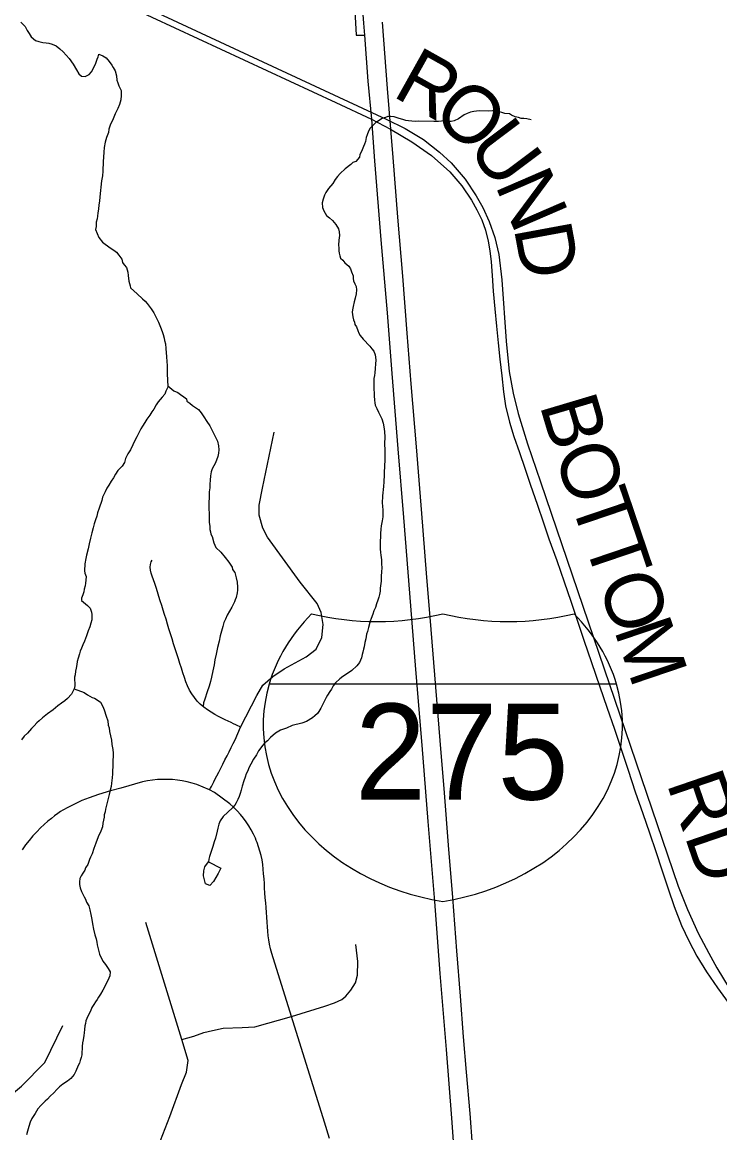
# Model space of a CAD drawing. Extents: x 0 to 34, y 0 to 22.
# Drawn here: x 6.817 to 7.162, y 18.053 to 18.601 of the extents above; entities that cross this region are included whole.
import ezdxf

# ---------------------------------------------------------------- set-up
doc = ezdxf.new("R2010")
doc.units = 0
for name, color, linetype in [('GM_X_County_Road', 7, 'Continuous'), ('GM_X_County_Road_Text', 7, 'Continuous'), ('GM_X_Interchange_Ramps', 7, 'Continuous'), ('GM_X_Interstate_Location', 7, 'Continuous'), ('GM_X_Interstate_Route', 7, 'Continuous'), ('GM_X_Interstate_Shield', 7, 'Continuous'), ('GM_X_Minor_Lake', 7, 'Continuous'), ('GM_X_Minor_River', 7, 'Continuous'), ('GM_X_Rail_Line', 7, 'Continuous'), ('GM_X_Township_Road', 7, 'Continuous')]:
    doc.layers.add(name, color=color, linetype=linetype)

msp = doc.modelspace()

# ---------------------------------------------------------------- linework, layer by layer
at = {"layer": 'GM_X_County_Road'}
msp.add_lwpolyline([(6.81318, 18.63541), (6.97236, 18.56144), (6.98994, 18.55323), (6.99942, 18.54832), (7.00995, 18.54215), (7.0197, 18.53543), (7.02863, 18.52733), (7.03464, 18.52038), (7.03943, 18.51327), (7.0421, 18.50849), (7.04445, 18.50352), (7.04633, 18.49846), (7.0477, 18.4931), (7.04852, 18.48835), (7.04907, 18.4828), (7.04957, 18.47613), (7.05016, 18.46837), (7.05093, 18.45972), (7.0518, 18.45103), (7.05259, 18.44293), (7.05347, 18.43474), (7.05432, 18.42649), (7.05521, 18.41873), (7.05629, 18.41175), (7.05821, 18.40369), (7.06034, 18.39661), (7.06305, 18.38878), (7.06575, 18.38091), (7.0686, 18.37254), (7.07192, 18.36314), (7.07498, 18.35406), (7.0777, 18.34617), (7.08151, 18.33535), (7.08516, 18.32488), (7.08851, 18.31532), (7.09169, 18.30587), (7.09498, 18.29602), (7.09867, 18.28512), (7.10285, 18.27299), (7.10635, 18.26302), (7.11, 18.25215), (7.11357, 18.24169), (7.1169, 18.23183), (7.12036, 18.22125), (7.12413, 18.21054), (7.12732, 18.20094), (7.13042, 18.19168), (7.13349, 18.1826), (7.13658, 18.17337), (7.13955, 18.16456), (7.14312, 18.15521), (7.1468, 18.14767), (7.15081, 18.14007), (7.15546, 18.13235), (7.16103, 18.12435), (7.1676, 18.11531)], dxfattribs=at)
at = {"layer": 'GM_X_Interchange_Ramps'}
msp.add_lwpolyline([(6.97654, 18.70289), (6.97663, 18.69883), (6.98123, 18.61598), (6.98241, 18.59475), (6.9865, 18.5948)], dxfattribs=at)
at = {"layer": 'GM_X_Interstate_Route'}
for points in [[(6.98349, 18.63432), (6.98597, 18.60065), (6.9865, 18.5948), (6.98823, 18.57213), (6.98994, 18.55323), (6.99154, 18.53269), (6.99463, 18.49378), (6.99777, 18.45774), (6.99997, 18.42776), (7.00306, 18.39061), (7.00576, 18.35661), (7.00873, 18.31919), (7.01177, 18.28166), (7.01491, 18.2443), (7.01783, 18.20655), (7.02108, 18.16703), (7.02378, 18.13154), (7.02692, 18.09396), (7.02951, 18.06012), (7.03065, 18.0441)], [(6.99523, 18.60121), (6.99779, 18.56838), (6.99942, 18.54832), (7.00053, 18.53443), (7.00291, 18.50491), (7.00525, 18.47579), (7.00744, 18.44771), (7.00942, 18.42256), (7.01206, 18.39154), (7.01469, 18.35864), (7.01708, 18.32917), (7.01936, 18.30139), (7.0216, 18.27291), (7.02374, 18.24647), (7.02588, 18.22072), (7.02791, 18.19483), (7.02995, 18.16898), (7.03199, 18.14264), (7.03383, 18.12033), (7.03537, 18.10025), (7.03681, 18.0828), (7.03855, 18.06238), (7.03974, 18.04657)]]:
    msp.add_lwpolyline(points, dxfattribs=at)
at = {"layer": 'GM_X_Interstate_Shield'}
msp.add_line((7.11107, 18.27433), (6.93939, 18.27433), dxfattribs=at)
msp.add_line((7.11107, 18.27433), (6.93939, 18.27433), dxfattribs=at)
for centre, start_param, end_param in [((7.04742, 18.25404), 2.47259, 2.911027), ((6.9928, 18.39401), 4.415841, 5.008937), ((7.05766, 18.39401), 4.415841, 5.008937), ((7.00303, 18.25404), 0.230566, 0.669003), ((7.04742, 18.25404), 2.911027, 4.511031), ((7.00303, 18.25404), 4.913747, 6.513751)]:
    msp.add_ellipse(centre, major_axis=(0.11097, 0), ratio=0.8, start_param=start_param, end_param=end_param, dxfattribs=at)
at = {"layer": 'GM_X_Minor_Lake'}
for points in [[(6.90953, 18.18659), (6.91561, 18.18354), (6.91422, 18.18091), (6.91186, 18.17696), (6.91011, 18.17491), (6.90804, 18.17571), (6.90698, 18.17972), (6.90722, 18.18219)], [(6.90722, 18.18219), (6.90772, 18.18423), (6.90953, 18.18659)]]:
    msp.add_lwpolyline(points, dxfattribs=at)
at = {"layer": 'GM_X_Minor_River'}
for points in [[(6.81676, 18.60111), (6.8188, 18.59897), (6.81989, 18.59705), (6.8208, 18.59551), (6.8219, 18.59396), (6.82394, 18.5922), (6.82564, 18.59159), (6.82752, 18.59116), (6.82923, 18.59092), (6.83056, 18.59089), (6.83225, 18.59027), (6.83413, 18.58947), (6.83599, 18.58809), (6.83766, 18.58653), (6.84062, 18.58323), (6.84264, 18.58052), (6.84427, 18.57763), (6.84536, 18.5757), (6.84666, 18.57453), (6.84856, 18.57429), (6.85048, 18.57538), (6.85165, 18.57668), (6.85285, 18.57873), (6.85385, 18.58098), (6.85447, 18.58286), (6.85488, 18.58399), (6.85529, 18.58531), (6.85717, 18.5845), (6.85886, 18.58351), (6.86033, 18.58176), (6.86161, 18.58002), (6.86235, 18.57886), (6.86325, 18.57713), (6.86395, 18.57465), (6.86408, 18.57256), (6.86462, 18.57122), (6.86515, 18.56969), (6.86623, 18.56738), (6.86636, 18.56491), (6.86612, 18.56283), (6.86549, 18.56057), (6.86468, 18.5585), (6.86328, 18.55589), (6.86227, 18.55345), (6.86086, 18.55026), (6.86024, 18.54838), (6.86001, 18.54668), (6.859, 18.54424), (6.85837, 18.54198), (6.85792, 18.53933), (6.85767, 18.53706), (6.85761, 18.5346), (6.85736, 18.53233), (6.85724, 18.52759), (6.857, 18.52532), (6.85655, 18.52286), (6.85578, 18.51492), (6.85554, 18.51284), (6.8553, 18.51095), (6.85506, 18.50886), (6.85482, 18.50697), (6.85459, 18.50546), (6.85437, 18.50414), (6.85395, 18.50244), (6.85389, 18.50036), (6.85366, 18.49885), (6.85527, 18.49482), (6.85711, 18.4925), (6.86084, 18.48974), (6.86271, 18.48856), (6.86401, 18.48757), (6.86512, 18.48622), (6.86658, 18.48409), (6.86692, 18.48257), (6.86784, 18.4814), (6.86895, 18.48005), (6.86965, 18.47775), (6.8698, 18.47604), (6.87011, 18.47338), (6.87081, 18.47108), (6.87097, 18.46994), (6.87413, 18.46701), (6.87691, 18.46466), (6.87821, 18.46349), (6.87913, 18.46233), (6.88005, 18.46098), (6.88115, 18.45962), (6.88243, 18.45769)], [(7.06888, 18.55297), (7.0668, 18.55341), (7.06529, 18.55364), (7.06396, 18.55367), (7.06264, 18.55408), (7.06094, 18.55451), (7.05925, 18.55531), (7.05813, 18.55591), (7.05586, 18.55616), (7.05171, 18.55741), (7.04981, 18.55745), (7.04772, 18.55732), (7.04355, 18.55743), (7.04183, 18.55728), (7.0405, 18.55713), (7.03897, 18.55679), (7.03724, 18.55608), (7.03571, 18.55536), (7.033, 18.55353), (7.03088, 18.55245), (7.02936, 18.55211), (7.02708, 18.55217), (7.02595, 18.55239), (7.02461, 18.55223), (7.02309, 18.55208), (7.02195, 18.55211), (7.02081, 18.55214), (7.01303, 18.55235), (7.0117, 18.55219), (7.00999, 18.55224), (7.00829, 18.55247), (7.00696, 18.5527), (7.00545, 18.55311), (7.00375, 18.55354), (7.00225, 18.55415), (7.00112, 18.55437), (6.99922, 18.55461), (6.99809, 18.55464), (6.99693, 18.5541), (6.9954, 18.55376), (6.99386, 18.55266), (6.99212, 18.55157), (6.99076, 18.55027), (6.98939, 18.54879), (6.98859, 18.5473), (6.98779, 18.54561), (6.98738, 18.54429), (6.98695, 18.54222), (6.98653, 18.5409), (6.98612, 18.53977), (6.98511, 18.53733), (6.98431, 18.53584), (6.98409, 18.53451), (6.98233, 18.53247), (6.9808, 18.53194), (6.97982, 18.53083), (6.97692, 18.52882), (6.97458, 18.52641), (6.97321, 18.52493), (6.97203, 18.52345), (6.97085, 18.52158), (6.96869, 18.51898), (6.9675, 18.51712), (6.96671, 18.51581), (6.96609, 18.51374), (6.96567, 18.51204), (6.9658, 18.50976), (6.96651, 18.50804), (6.96779, 18.50573), (6.96927, 18.50455), (6.97076, 18.50318), (6.97242, 18.50124), (6.97369, 18.49912), (6.97404, 18.49759), (6.97418, 18.49588), (6.97393, 18.49361), (6.97368, 18.49115), (6.97384, 18.48982), (6.9738, 18.48831), (6.97396, 18.48716), (6.97431, 18.48583), (6.97466, 18.48468), (6.97577, 18.4837), (6.97688, 18.48234), (6.97873, 18.48078), (6.97965, 18.47943), (6.98018, 18.4779), (6.98089, 18.47598), (6.98086, 18.47465), (6.98102, 18.47351), (6.98174, 18.47197), (6.98247, 18.47063), (6.98262, 18.4691), (6.98237, 18.46702), (6.98194, 18.46495), (6.98151, 18.46306), (6.98089, 18.4608), (6.98065, 18.4591), (6.98043, 18.45797), (6.98076, 18.45568), (6.9811, 18.45416)], [(6.88243, 18.45769), (6.88351, 18.45538), (6.88479, 18.45307), (6.88567, 18.45058), (6.88657, 18.44847), (6.8871, 18.44694), (6.88762, 18.44522), (6.88778, 18.44408), (6.88812, 18.44236), (6.88844, 18.44008), (6.88872, 18.4359), (6.88885, 18.43362), (6.88899, 18.43172), (6.88896, 18.43058), (6.8891, 18.42849), (6.88906, 18.42697), (6.8892, 18.42507), (6.88916, 18.42337), (6.88932, 18.42222), (6.88928, 18.4209), (6.88829, 18.41902), (6.88787, 18.41752), (6.8865, 18.41604), (6.88455, 18.41381), (6.88356, 18.41232), (6.88236, 18.41007), (6.88138, 18.40877), (6.88039, 18.40709), (6.87901, 18.40523), (6.87802, 18.40355), (6.87683, 18.40168), (6.87604, 18.40038), (6.87484, 18.39813), (6.87404, 18.39644), (6.87304, 18.39457), (6.87204, 18.39251), (6.87084, 18.39008), (6.86965, 18.38802), (6.86845, 18.38578), (6.86802, 18.3837), (6.86684, 18.38202), (6.86469, 18.3798), (6.8635, 18.37794), (6.86251, 18.37626), (6.86133, 18.37458), (6.86014, 18.37252), (6.85915, 18.37103), (6.85835, 18.36935), (6.85714, 18.36672), (6.85672, 18.36503), (6.85548, 18.36126), (6.85467, 18.35901), (6.85424, 18.35731), (6.85363, 18.35543), (6.85301, 18.35355), (6.85239, 18.35148), (6.85175, 18.34903), (6.85112, 18.34639), (6.85047, 18.34356), (6.85003, 18.34111), (6.8492, 18.3381), (6.84877, 18.3364), (6.84833, 18.33375), (6.84824, 18.33034), (6.8484, 18.3292), (6.84893, 18.32748), (6.84888, 18.32577), (6.84865, 18.32426), (6.84843, 18.32294), (6.84801, 18.32124), (6.84778, 18.31992), (6.84737, 18.31841), (6.84675, 18.31672), (6.84672, 18.31559), (6.8497, 18.31323), (6.851, 18.31187), (6.85171, 18.30995), (6.85187, 18.30881), (6.8518, 18.30616), (6.85138, 18.30446), (6.85076, 18.30258), (6.84995, 18.3007), (6.84913, 18.29826), (6.84812, 18.29563), (6.84731, 18.29375), (6.8467, 18.29206), (6.84609, 18.29056), (6.84568, 18.28924), (6.84505, 18.28717), (6.84463, 18.28548), (6.8444, 18.28397), (6.84398, 18.28227), (6.84375, 18.28076), (6.84351, 18.27887), (6.84329, 18.27774), (6.84326, 18.27641), (6.84341, 18.27489), (6.84338, 18.27356), (6.84315, 18.27205), (6.84175, 18.26943), (6.8398, 18.2672)], [(6.9811, 18.45416), (6.98164, 18.453), (6.9818, 18.45186), (6.98253, 18.45071), (6.98324, 18.44898), (6.98378, 18.44764), (6.98432, 18.44649), (6.9858, 18.44474), (6.98913, 18.44124), (6.99023, 18.43988), (6.99115, 18.43872), (6.99186, 18.43699), (6.99203, 18.43585), (6.99218, 18.43433), (6.99194, 18.43244), (6.99188, 18.43016), (6.99164, 18.42808), (6.99142, 18.42676), (6.99119, 18.42525), (6.99109, 18.42127), (6.99135, 18.41671), (6.99149, 18.41462), (6.99164, 18.41329), (6.9918, 18.41214), (6.99271, 18.41041), (6.99342, 18.40869), (6.99433, 18.40695), (6.99505, 18.40542), (6.99575, 18.40312), (6.99609, 18.40141), (6.99641, 18.39912), (6.99653, 18.39627), (6.99645, 18.39324), (6.99655, 18.38963), (6.99664, 18.38565), (6.99634, 18.38148), (6.99629, 18.3794), (6.99624, 18.37769), (6.99616, 18.37428), (6.99591, 18.37201), (6.99541, 18.36728), (6.99532, 18.36368), (6.99547, 18.36234), (6.99561, 18.36006), (6.99553, 18.35703), (6.99529, 18.35495), (6.99484, 18.3525), (6.99461, 18.3508), (6.99437, 18.34871), (6.99423, 18.34322), (6.99436, 18.34113), (6.99451, 18.33942), (6.99467, 18.33808), (6.99499, 18.3358), (6.99494, 18.33371), (6.99508, 18.33181), (6.99502, 18.32973), (6.99478, 18.32765), (6.99472, 18.32518), (6.99425, 18.32178), (6.99421, 18.32026), (6.99398, 18.31856), (6.99357, 18.31724), (6.99315, 18.31574), (6.99254, 18.31405), (6.99192, 18.31217), (6.99112, 18.31048), (6.9907, 18.30897), (6.98988, 18.30672), (6.98928, 18.30541), (6.98844, 18.30239), (6.98801, 18.30032), (6.9876, 18.299), (6.98716, 18.29674), (6.98673, 18.29485), (6.9863, 18.29277), (6.98608, 18.29164), (6.98566, 18.29013), (6.98544, 18.289), (6.98502, 18.28731), (6.98401, 18.28506), (6.98283, 18.28338), (6.98031, 18.28117), (6.97721, 18.27897), (6.97586, 18.27806), (6.97431, 18.27696), (6.97217, 18.27493), (6.97099, 18.27344), (6.9702, 18.27195), (6.9694, 18.27064), (6.96822, 18.26896), (6.96762, 18.26784), (6.96682, 18.26615), (6.96582, 18.26409), (6.96502, 18.26241), (6.96403, 18.26092), (6.96324, 18.2598), (6.96207, 18.25869), (6.96091, 18.25777), (6.95783, 18.25596), (6.95552, 18.25507)], [(6.8893, 18.4216), (6.89228, 18.41911), (6.89434, 18.4183), (6.89565, 18.41731), (6.89733, 18.41613), (6.89863, 18.41515), (6.89879, 18.41401), (6.90029, 18.41302), (6.90159, 18.41185), (6.90458, 18.40987), (6.90587, 18.40832), (6.90715, 18.40639), (6.90861, 18.40408), (6.91007, 18.40195), (6.91134, 18.39964), (6.91386, 18.39426), (6.91438, 18.39197), (6.91452, 18.39007), (6.91447, 18.38837), (6.91405, 18.38667), (6.91284, 18.38367), (6.91124, 18.38067), (6.91082, 18.37917), (6.91039, 18.37728), (6.91034, 18.37501), (6.9101, 18.37312), (6.91005, 18.37122), (6.90981, 18.36933), (6.90961, 18.36118), (6.90972, 18.35833), (6.90981, 18.35434), (6.91014, 18.35225), (6.9101, 18.35073), (6.91045, 18.34958), (6.91061, 18.34844), (6.91134, 18.34728), (6.91202, 18.34404), (6.9131, 18.34174), (6.91551, 18.33959), (6.91772, 18.33687), (6.91956, 18.33455), (6.92121, 18.33204), (6.92137, 18.3309), (6.92247, 18.32954), (6.92316, 18.32686), (6.92368, 18.32476), (6.92381, 18.32229), (6.92377, 18.32078), (6.92355, 18.31946), (6.92311, 18.31719), (6.9227, 18.31606), (6.92229, 18.31494), (6.92169, 18.31362), (6.9209, 18.31232), (6.9199, 18.31045), (6.91871, 18.30839), (6.9179, 18.30651), (6.9171, 18.30483), (6.91648, 18.30276), (6.91522, 18.29824), (6.91477, 18.29559), (6.91393, 18.29239), (6.91328, 18.28918), (6.91264, 18.28635), (6.9122, 18.2839), (6.91155, 18.28088), (6.91091, 18.27786), (6.91047, 18.2756), (6.90984, 18.27334), (6.90882, 18.27052), (6.90759, 18.26695), (6.90697, 18.26507), (6.90674, 18.26336)], [(6.84315, 18.27205), (6.84804, 18.27021), (6.84972, 18.26903), (6.85197, 18.26783), (6.8531, 18.26742), (6.85441, 18.26663), (6.85609, 18.26545), (6.85717, 18.26333), (6.85789, 18.26161), (6.85895, 18.25854), (6.85965, 18.25625), (6.85979, 18.25416), (6.86032, 18.25282), (6.86046, 18.25092), (6.8615, 18.24672), (6.86163, 18.24463), (6.86214, 18.24215), (6.86228, 18.24025), (6.86202, 18.23001), (6.86178, 18.22812), (6.86152, 18.22547), (6.86129, 18.22377), (6.86087, 18.22207), (6.86043, 18.21981), (6.85897, 18.21453), (6.85854, 18.21265), (6.85832, 18.21132), (6.8579, 18.20982), (6.85787, 18.20868), (6.85764, 18.20717), (6.85722, 18.20566), (6.85699, 18.20396), (6.85617, 18.2017), (6.85496, 18.19889), (6.85375, 18.19589), (6.85273, 18.19326), (6.8519, 18.19062), (6.8511, 18.18894), (6.85069, 18.18781), (6.84987, 18.18537), (6.84869, 18.18369), (6.84828, 18.18256), (6.84729, 18.18107), (6.8465, 18.17976), (6.8459, 18.17845), (6.84566, 18.17675), (6.84563, 18.17542), (6.84597, 18.17371), (6.84668, 18.17198), (6.84794, 18.16929), (6.84867, 18.16813), (6.84921, 18.16679), (6.8503, 18.16487), (6.85082, 18.16296), (6.85133, 18.16066), (6.85184, 18.15819), (6.85216, 18.15609), (6.85267, 18.15342), (6.85335, 18.15056), (6.85387, 18.14865), (6.85421, 18.14693), (6.85437, 18.1456), (6.85471, 18.14426), (6.85523, 18.14235), (6.85558, 18.14102), (6.8572, 18.13756), (6.85849, 18.13601), (6.85995, 18.13388), (6.86087, 18.13234), (6.86062, 18.13026), (6.86021, 18.12913), (6.85821, 18.12501), (6.85722, 18.12333), (6.85603, 18.12127), (6.85504, 18.11978), (6.85444, 18.11866), (6.85365, 18.11754), (6.85286, 18.11623), (6.85187, 18.11474), (6.85106, 18.11287), (6.85006, 18.11081), (6.84927, 18.10931), (6.84886, 18.10818), (6.84863, 18.10686), (6.84841, 18.10573), (6.84818, 18.10384), (6.84794, 18.10213), (6.84791, 18.10081), (6.84748, 18.09873), (6.84725, 18.09722), (6.84702, 18.09552), (6.84699, 18.09438), (6.84694, 18.09268), (6.84691, 18.09135), (6.8465, 18.09003), (6.84608, 18.08853), (6.84566, 18.08721), (6.84507, 18.08609)], [(6.8398, 18.2672), (6.83844, 18.2661), (6.83689, 18.265), (6.83496, 18.26372), (6.83263, 18.2617), (6.82992, 18.25968), (6.8274, 18.25766), (6.82584, 18.25618), (6.82468, 18.25527), (6.82331, 18.25379), (6.82195, 18.25249), (6.82097, 18.25138), (6.81999, 18.25008), (6.81843, 18.2486), (6.81706, 18.24693)], [(6.95552, 18.25507), (6.95075, 18.25387), (6.94805, 18.25261), (6.94499, 18.25155), (6.94248, 18.2501), (6.94015, 18.24807), (6.93859, 18.24641), (6.93723, 18.2453), (6.93606, 18.244), (6.93527, 18.24289), (6.9341, 18.2414), (6.9331, 18.23953), (6.93171, 18.23729), (6.93032, 18.23486), (6.92952, 18.23336), (6.92871, 18.2313), (6.92811, 18.22999), (6.9275, 18.22848), (6.92688, 18.2266), (6.92606, 18.22397), (6.92563, 18.22208), (6.92502, 18.22039), (6.9246, 18.21889), (6.92399, 18.21738), (6.92319, 18.2157), (6.9224, 18.21458), (6.92123, 18.21328), (6.91675, 18.20904), (6.91517, 18.2068), (6.91457, 18.2053), (6.91413, 18.20322), (6.91372, 18.20172), (6.91287, 18.19832), (6.91225, 18.19644), (6.91163, 18.19418), (6.9104, 18.1908), (6.90998, 18.18929), (6.90957, 18.18798), (6.90953, 18.18659)], [(6.84507, 18.08609), (6.84386, 18.08327), (6.84305, 18.08158), (6.84149, 18.07973), (6.83974, 18.07826), (6.83742, 18.0768), (6.83587, 18.07551), (6.83451, 18.07422), (6.83295, 18.07255), (6.8312, 18.07089), (6.82983, 18.06941), (6.82867, 18.06849), (6.82652, 18.06627), (6.82515, 18.0646), (6.82376, 18.06236), (6.82218, 18.05993), (6.82137, 18.05806), (6.82075, 18.05599), (6.81993, 18.05373), (6.81951, 18.05185)]]:
    msp.add_lwpolyline(points, dxfattribs=at)
at = {"layer": 'GM_X_Rail_Line'}
msp.add_lwpolyline([(6.81195, 18.63953), (6.9973, 18.55328), (7.00665, 18.54866), (7.01561, 18.54318), (7.02354, 18.53708), (7.02938, 18.53168), (7.03629, 18.52371), (7.04168, 18.51537), (7.04503, 18.50967), (7.04806, 18.5028), (7.05091, 18.49487), (7.05291, 18.48654), (7.05447, 18.47397), (7.05648, 18.44371), (7.05799, 18.42878), (7.05996, 18.41795), (7.06241, 18.40792), (7.06713, 18.39299), (7.0735, 18.37423), (7.14159, 18.17463), (7.14607, 18.16316), (7.15149, 18.15141), (7.15666, 18.14145), (7.16061, 18.13435), (7.16666, 18.12431)], dxfattribs=at)
at = {"layer": 'GM_X_Township_Road'}
for points in [[(6.91, 18.22213), (6.91025, 18.22259), (6.9105, 18.22306), (6.91089, 18.22383), (6.91143, 18.22486), (6.91207, 18.2261), (6.91281, 18.22753), (6.91363, 18.22914), (6.91452, 18.23091), (6.91547, 18.23282), (6.91649, 18.23486), (6.91753, 18.23694), (6.9186, 18.23899), (6.91966, 18.24101), (6.92068, 18.24301), (6.92167, 18.24501), (6.92256, 18.24683), (6.92526, 18.25311), (6.93331, 18.26878), (6.93624, 18.27378), (6.9412, 18.2782), (6.94686, 18.28192), (6.95764, 18.28777), (6.9626, 18.29165), (6.96543, 18.29731), (6.96614, 18.30385), (6.96508, 18.30969), (6.96313, 18.31412), (6.95482, 18.32473), (6.93854, 18.34684), (6.93624, 18.35144), (6.93441, 18.35781), (6.93447, 18.36277), (6.93607, 18.37108), (6.9419, 18.39868)], [(6.92498, 18.25325), (6.9247, 18.25338), (6.92392, 18.25377), (6.92297, 18.25425), (6.92186, 18.25482), (6.9206, 18.25543), (6.9192, 18.25609), (6.91766, 18.25681), (6.91602, 18.2576), (6.91431, 18.25845), (6.91255, 18.25939), (6.91075, 18.26044), (6.90891, 18.26162), (6.90711, 18.26293), (6.9054, 18.2644), (6.90385, 18.26602), (6.90246, 18.26775), (6.9012, 18.26956), (6.90008, 18.27145), (6.89912, 18.27345), (6.8983, 18.27554), (6.89756, 18.2777), (6.89682, 18.27992), (6.89608, 18.28219), (6.89534, 18.28451), (6.89459, 18.28687), (6.89383, 18.28928), (6.89305, 18.29173), (6.89223, 18.29418), (6.89144, 18.29668), (6.89068, 18.2992), (6.88991, 18.30165), (6.88917, 18.30404), (6.88847, 18.30637), (6.88778, 18.30867), (6.88706, 18.31095), (6.88635, 18.31321), (6.88563, 18.31547), (6.88492, 18.3177), (6.88421, 18.3199), (6.88352, 18.32199), (6.88287, 18.32398), (6.88225, 18.32586), (6.88168, 18.3276), (6.88118, 18.32919), (6.88083, 18.33068), (6.88069, 18.33209), (6.88082, 18.33346), (6.8812, 18.33469), (6.88167, 18.33561)], [(6.96916, 18.04999), (6.96685, 18.05808), (6.95051, 18.11022), (6.94077, 18.14131), (6.9401, 18.14367), (6.93953, 18.14605), (6.93919, 18.14808), (6.93897, 18.15016), (6.93876, 18.15232), (6.93857, 18.15455), (6.93839, 18.15687), (6.93821, 18.15923), (6.93805, 18.16162), (6.93788, 18.16403), (6.93771, 18.16643), (6.93752, 18.16883), (6.93736, 18.17124), (6.9372, 18.17363), (6.93705, 18.17598), (6.93688, 18.17831), (6.9367, 18.18066), (6.93649, 18.183), (6.93623, 18.18531), (6.9359, 18.18757), (6.93546, 18.18976), (6.93488, 18.1919), (6.93421, 18.19399), (6.93346, 18.19611), (6.93303, 18.19717), (6.9326, 18.19823), (6.93162, 18.20035), (6.93053, 18.20243), (6.92939, 18.20444), (6.92814, 18.20636), (6.92675, 18.20821), (6.92523, 18.21003), (6.9236, 18.21182), (6.92187, 18.21358), (6.92006, 18.21526), (6.91243, 18.22081), (6.91, 18.22213), (6.90366, 18.22474), (6.90131, 18.22548), (6.89892, 18.2261), (6.89651, 18.2266), (6.89407, 18.22697), (6.89161, 18.22722), (6.88915, 18.22735), (6.88669, 18.22735), (6.88422, 18.22722), (6.88177, 18.22697), (6.87933, 18.22659), (6.87691, 18.22609), (6.8662, 18.22299), (6.86103, 18.22165), (6.8551, 18.21983), (6.8504, 18.2183), (6.84687, 18.21687), (6.84351, 18.21534), (6.83988, 18.21352), (6.83742, 18.21214), (6.83629, 18.2114), (6.83494, 18.21045), (6.83342, 18.20931), (6.8318, 18.20804), (6.83007, 18.20665), (6.82829, 18.20508), (6.82646, 18.20335), (6.82459, 18.20146), (6.82271, 18.19942), (6.82085, 18.19723), (6.81904, 18.19496), (6.81737, 18.19263)], [(6.75799, 17.94414), (6.79427, 17.95061), (6.81315, 17.95168), (6.83116, 17.95844), (6.84818, 17.97135), (6.85869, 17.98267), (6.86381, 17.9921), (6.87163, 18.0115), (6.87506, 18.02035), (6.88458, 18.0461), (6.89031, 18.06087), (6.89605, 18.07661), (6.89861, 18.08284), (6.89945, 18.08851), (6.89627, 18.09883), (6.87848, 18.15666)], [(6.89627, 18.09883), (6.90224, 18.1006), (6.90708, 18.10229), (6.91148, 18.10332), (6.91667, 18.10456), (6.92609, 18.10479), (6.93233, 18.10515), (6.95051, 18.11022), (6.96697, 18.11543), (6.97174, 18.11704), (6.97527, 18.11873), (6.97732, 18.12027), (6.97974, 18.12328), (6.98209, 18.12695), (6.98312, 18.1307), (6.98319, 18.13738), (6.98224, 18.14574)], [(6.78024, 18.05538), (6.79489, 18.05977), (6.80904, 18.06905), (6.8171, 18.07588), (6.82857, 18.0876), (6.83748, 18.10584)]]:
    msp.add_lwpolyline(points, dxfattribs=at)

# ---------------------------------------------------------------- texts
at = {"layer": 'GM_X_County_Road_Text'}
for s, height, rotation, p in [('R', 0.02841, 330.7949, (6.99968, 18.56498)), ('O', 0.02841, 319.4169, (7.01883, 18.55445)), ('U', 0.02841, 306.9005, (7.0367, 18.53938)), ('N', 0.02841, 293.3784, (7.05082, 18.52091)), ('D', 0.02841, 280.4769, (7.06025, 18.49958)), ('B', 0.02841, 286.5845, (7.07292, 18.41235)), ('O', 0.02841, 288.7462, (7.07993, 18.38888)), ('T', 0.02841, 288.748, (7.08797, 18.3652)), ('T', 0.02841, 288.744, (7.0948, 18.34508)), ('O', 0.02841, 288.7462, (7.10163, 18.32496)), ('M', 0.02841, 288.7471, (7.10966, 18.30128)), ('RD', 0.028409, 288.8938, (7.13566, 18.22556))]:
    msp.add_text(s, height=height, rotation=rotation, dxfattribs=at).set_placement(p)
at = {"layer": 'GM_X_Interstate_Location'}
for s in ['-', '.', ',']:
    msp.add_text(s, height=0.0000947, dxfattribs=at).set_placement((7.02522, 18.24099))
msp.add_text('275', height=0.0000947, rotation=0, dxfattribs=at).set_placement((6.99629, 18.22139))
at = {"layer": 'GM_X_Interstate_Shield'}
msp.add_text('275', height=0.047349, dxfattribs=at).set_placement((6.98184, 18.21737))

doc.saveas('drawing.dxf')
